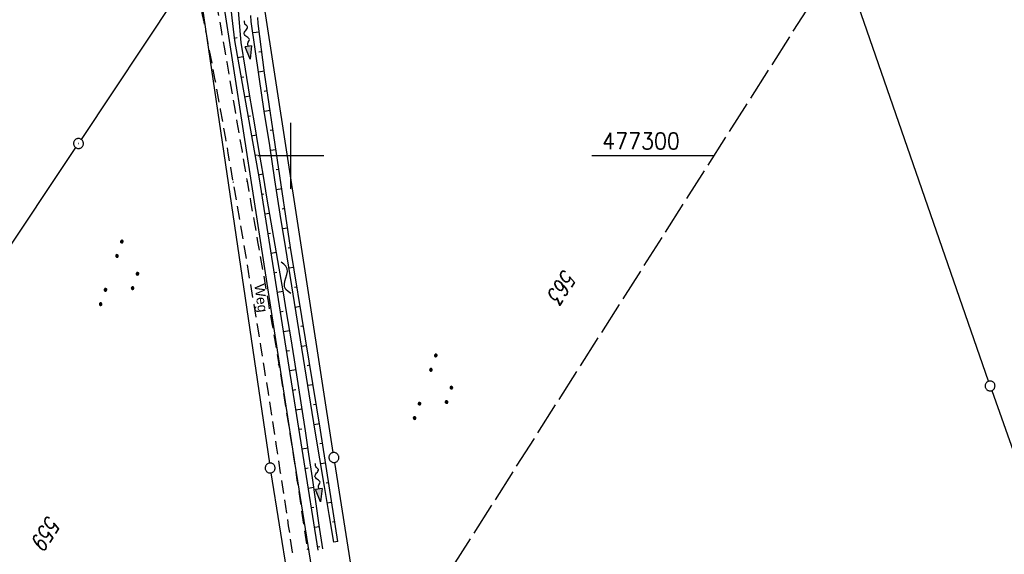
# Model space of a CAD drawing. Extents: x 510526 to 513920, y 467229 to 478797.
# Tile 441 of 467: x 513059 to 513208, y 477240 to 477321. Entities that reach past the tile are written whole.
import ezdxf

# ---------------------------------------------------------------- set-up
doc = ezdxf.new("R2010")
doc.units = 0
doc.header["$LTSCALE"] = 10
doc.header["$MEASUREMENT"] = 0
for name, pattern in [('LT00', [0]), ('LT11', [0.3, 0.2, -0.1]), ('LT14', [0.6, 0.5, -0.1])]:
    doc.linetypes.add(name, pattern=pattern)
doc.layers.get('0').update_dxf_attribs({"linetype": 'LT00'})
for name, color, linetype in [('--FLIEßRICHTPFEIL', 180, 'Continuous'), ('--WASSER_NUTZUNG', 180, 'Continuous'), ('DFK_AB_L', 21, 'LT00'), ('DFK_AB_P', 7, 'LT00'), ('DFK_FLUR_NR', 250, 'LT00'), ('DFK_GZPKT', 250, 'LT00'), ('DFK_KATASTER', 250, 'LT00'), ('DFK_NUTZUNG', 250, 'LT00'), ('FELDWEG_TEXT', 1, 'Continuous'), ('V87_BOSCHUNG', 250, 'LT00'), ('V87_FELDWEG', 250, 'LT11'), ('V87_GRABEN', 250, 'LT00'), ('V87_RASTER', 250, 'LT00')]:
    doc.layers.add(name, color=color, linetype=linetype)
doc.layers.add('-BLATT_87-RAND', color=7, linetype='LT14', plot=False)
doc.styles.add('Beschrift', font='ARIAL.TTF')
doc.styles.get("Standard").update_dxf_attribs({"font": 'romans.shx'})

# ---------------------------------------------------------------- blocks, each defined once
blk = doc.blocks.new('SYMB7010')
at = {"color": 0, "linetype": 'ByBlock'}
for points in [[(-0.031408, 0.499213), (-0.093728, 0.49134), (-0.15457, 0.475719), (-0.212975, 0.452595), (-0.268021, 0.422333), (-0.31884, 0.385411), (-0.36463, 0.342411), (-0.40467, 0.29401), (-0.438329, 0.240973), (-0.465074, 0.184136), (-0.484486, 0.124395), (-0.496256, 0.062692), (-0.5002, 0)], [(-0.5002, 0), (-0.496256, -0.062692), (-0.484486, -0.124395), (-0.465075, -0.184136), (-0.438329, -0.240973), (-0.404671, -0.29401), (-0.36463, -0.342411), (-0.31884, -0.385411), (-0.268021, -0.422333), (-0.212975, -0.452595), (-0.154571, -0.475719), (-0.093728, -0.49134), (-0.031408, -0.499213), (0.031408, -0.499213)], [(0.5002, 0), (0.496256, 0.062692), (0.484485, 0.124395), (0.465074, 0.184136), (0.438329, 0.240973), (0.40467, 0.29401), (0.36463, 0.342411), (0.31884, 0.385411), (0.268021, 0.422333), (0.212975, 0.452595), (0.15457, 0.475719), (0.093728, 0.49134), (0.031408, 0.499213), (-0.031408, 0.499213)], [(0.031408, -0.499213), (0.093728, -0.491341), (0.15457, -0.475719), (0.212975, -0.452595), (0.268021, -0.422333), (0.31884, -0.385411), (0.36463, -0.342411), (0.404671, -0.294011), (0.438329, -0.240974), (0.465075, -0.184136), (0.484486, -0.124395), (0.496256, -0.062692), (0.500201, 0)]]:
    blk.add_lwpolyline(points, dxfattribs=at)
blk = doc.blocks.new('SYMB0003')
at = {"color": 0, "linetype": 'ByBlock'}
for p, q in [((-0.015712, 0), (0.010166, 0.012015)), ((0, -0.021257), (-0.015712, 0)), ((0.010166, 0.012015), (0, -0.021257))]:
    blk.add_line(p, q, dxfattribs=at)
for points in [[(-0.031395, 0.499013), (-0.093691, 0.491144), (-0.154509, 0.475528), (-0.21289, 0.452414), (-0.267913, 0.422164), (-0.318712, 0.385257), (-0.364484, 0.342274), (-0.404509, 0.293893), (-0.438154, 0.240877), (-0.464888, 0.184062), (-0.484292, 0.124345), (-0.496058, 0.062667), (-0.5, 0)], [(-0.5, 0), (-0.496058, -0.062667), (-0.484292, -0.124345), (-0.464888, -0.184062), (-0.438154, -0.240877), (-0.404509, -0.293893), (-0.364485, -0.342274), (-0.318712, -0.385257), (-0.267914, -0.422164), (-0.21289, -0.452414), (-0.154509, -0.475529), (-0.093691, -0.491144), (-0.031395, -0.499014), (0.031395, -0.499014)], [(0.5, 0), (0.496057, 0.062667), (0.484292, 0.124345), (0.464888, 0.184062), (0.438153, 0.240877), (0.404509, 0.293893), (0.364484, 0.342274), (0.318712, 0.385257), (0.267913, 0.422164), (0.21289, 0.452414), (0.154509, 0.475528), (0.093691, 0.491144), (0.031395, 0.499013), (-0.031395, 0.499013)], [(0.031395, -0.499014), (0.093691, -0.491144), (0.154509, -0.475529), (0.21289, -0.452414), (0.267914, -0.422164), (0.318712, -0.385257), (0.364485, -0.342274), (0.404509, -0.293893), (0.438154, -0.240877), (0.464889, -0.184062), (0.484292, -0.124345), (0.496058, -0.062667), (0.5, 0)]]:
    blk.add_lwpolyline(points, dxfattribs=at)
blk = doc.blocks.new('SYMB0011')
at = {"color": 0, "linetype": 'ByBlock'}
for p, q in [((0.5, 0), (-0.5, 0)), ((0, 0.5), (0, -0.5))]:
    blk.add_line(p, q, dxfattribs=at)
blk = doc.blocks.new('FLIEßRICHTPFEIL')
at = {"layer": '--FLIEßRICHTPFEIL'}
blk.add_hatch(color=256, dxfattribs=at).paths.add_polyline_path([(-1.95, 0.4875), (-1.95, -0.4875), (0, 0)])
for p, q in [((-1.95, 0.4875), (-1.95, -0.4875)), ((-1.95, 0.4875), (0, 0)), ((0, 0), (-1.95, -0.4875))]:
    blk.add_line(p, q, dxfattribs=at)
at = {"layer": '--FLIEßRICHTPFEIL', "start_tangent": (-1, 0), "end_tangent": (-1, 0)}
blk.add_spline([(-1.95, 0), (-2.4375, 0), (-2.925, 0.325), (-3.4125, 0), (-3.9, -0.325), (-4.3875, 0), (-4.875, 0.325), (-5.3625, 0), (-5.85, 0)], degree=3, dxfattribs=at)
blk = doc.blocks.new('SYMB7251')
at = {"color": 0, "linetype": 'ByBlock'}
for points in [[(-0.25, 0), (-0.208333, 0.028889), (-0.166667, 0.051111), (-0.125, 0.06), (-0.083333, 0.051111), (-0.041667, 0.028889), (0, 0)], [(0, 0), (0.041667, -0.028889), (0.083333, -0.051111), (0.125, -0.06), (0.166667, -0.051111), (0.208333, -0.028889), (0.25, 0)]]:
    blk.add_lwpolyline(points, dxfattribs=at)
blk = doc.blocks.new('SYMB7111')
at = {"color": 0, "linetype": 'ByBlock'}
for p, q in [((-0.13, 0.202919), (-0.13, 0.177081)), ((-0.125, 0.172895), (-0.125, 0.207105)), ((-0.12, 0.209164), (-0.12, 0.170836)), ((-0.115, 0.170204), (-0.115, 0.209796)), ((-0.11, 0.209164), (-0.11, 0.170836)), ((-0.105, 0.172895), (-0.105, 0.207105)), ((-0.1, 0.202919), (-0.1, 0.177081)), ((-0.095, 0.189874), (-0.095, 0.190146)), ((0.1, 0.202919), (0.1, 0.177081)), ((0.105, 0.172895), (0.105, 0.207105)), ((0.11, 0.209164), (0.11, 0.170836)), ((0.115, 0.170204), (0.115, 0.209796)), ((0.12, 0.209164), (0.12, 0.170836)), ((0.125, 0.172895), (0.125, 0.207105)), ((0.13, 0.202919), (0.13, 0.177081)), ((0.135, 0.189874), (0.135, 0.190146)), ((-0.515, -0.177081), (-0.515, -0.202919)), ((-0.51, -0.207105), (-0.51, -0.172895)), ((-0.505, -0.170836), (-0.505, -0.209164)), ((-0.5, -0.209796), (-0.5, -0.170204)), ((-0.495, -0.170836), (-0.495, -0.209164)), ((-0.49, -0.207105), (-0.49, -0.172895)), ((-0.485, -0.177081), (-0.485, -0.202919)), ((-0.48, -0.190126), (-0.48, -0.189854)), ((-0.285, -0.177081), (-0.285, -0.202919)), ((-0.28, -0.207105), (-0.28, -0.172895)), ((-0.275, -0.170836), (-0.275, -0.209164)), ((-0.27, -0.209796), (-0.27, -0.170204)), ((-0.265, -0.170836), (-0.265, -0.209164)), ((-0.26, -0.207105), (-0.26, -0.172895)), ((-0.255, -0.177081), (-0.255, -0.202919)), ((-0.25, -0.190126), (-0.25, -0.189854)), ((0.255, -0.177081), (0.255, -0.202919)), ((0.26, -0.207105), (0.26, -0.172895)), ((0.265, -0.170836), (0.265, -0.209164)), ((0.27, -0.209796), (0.27, -0.170204)), ((0.275, -0.170836), (0.275, -0.209164)), ((0.28, -0.207105), (0.28, -0.172895)), ((0.285, -0.177081), (0.285, -0.202919)), ((0.29, -0.190126), (0.29, -0.189854)), ((0.485, -0.177081), (0.485, -0.202919)), ((0.49, -0.207105), (0.49, -0.172895)), ((0.495, -0.170836), (0.495, -0.209164)), ((0.5, -0.209796), (0.5, -0.170204)), ((0.505, -0.170836), (0.505, -0.209164)), ((0.51, -0.207105), (0.51, -0.172895)), ((0.515, -0.177081), (0.515, -0.202919)), ((0.52, -0.190126), (0.52, -0.189854))]:
    blk.add_line(p, q, dxfattribs=at)
for points in [[(-0.095, 0.19), (-0.096981, 0.198678), (-0.10253, 0.205637), (-0.11055, 0.209499), (-0.11945, 0.209499), (-0.12747, 0.205637), (-0.133019, 0.198678), (-0.135, 0.19), (-0.133019, 0.181322), (-0.12747, 0.174363), (-0.11945, 0.170501), (-0.11055, 0.170501), (-0.10253, 0.174363), (-0.096981, 0.181322), (-0.095, 0.19)], [(0.135, 0.19), (0.133019, 0.198678), (0.12747, 0.205637), (0.11945, 0.209499), (0.11055, 0.209499), (0.10253, 0.205637), (0.096981, 0.198678), (0.095, 0.19), (0.096981, 0.181322), (0.10253, 0.174363), (0.11055, 0.170501), (0.11945, 0.170501), (0.12747, 0.174363), (0.133019, 0.181322), (0.135, 0.19)], [(-0.48, -0.19), (-0.481981, -0.181322), (-0.48753, -0.174363), (-0.49555, -0.170501), (-0.50445, -0.170501), (-0.51247, -0.174363), (-0.518019, -0.181322), (-0.52, -0.19), (-0.518019, -0.198678), (-0.51247, -0.205637), (-0.50445, -0.209499), (-0.49555, -0.209499), (-0.48753, -0.205637), (-0.481981, -0.198678), (-0.48, -0.19)], [(-0.25, -0.19), (-0.251981, -0.181322), (-0.25753, -0.174363), (-0.26555, -0.170501), (-0.27445, -0.170501), (-0.28247, -0.174363), (-0.288019, -0.181322), (-0.29, -0.19), (-0.288019, -0.198678), (-0.28247, -0.205637), (-0.27445, -0.209499), (-0.26555, -0.209499), (-0.25753, -0.205637), (-0.251981, -0.198678), (-0.25, -0.19)], [(0.29, -0.19), (0.288019, -0.181322), (0.28247, -0.174363), (0.27445, -0.170501), (0.26555, -0.170501), (0.25753, -0.174363), (0.251981, -0.181322), (0.25, -0.19), (0.251981, -0.198678), (0.25753, -0.205637), (0.26555, -0.209499), (0.27445, -0.209499), (0.28247, -0.205637), (0.288019, -0.198678), (0.29, -0.19)], [(0.52, -0.19), (0.518019, -0.181322), (0.51247, -0.174363), (0.50445, -0.170501), (0.49555, -0.170501), (0.48753, -0.174363), (0.481981, -0.181322), (0.48, -0.19), (0.481981, -0.198678), (0.48753, -0.205637), (0.49555, -0.209499), (0.50445, -0.209499), (0.51247, -0.205637), (0.518019, -0.198678), (0.52, -0.19)]]:
    blk.add_lwpolyline(points, dxfattribs=at)

msp = doc.modelspace()

# ---------------------------------------------------------------- linework, layer by layer
at = {"layer": '-BLATT_87-RAND'}
msp.add_lwpolyline([(513217.94, 477919.22), (512721.33, 477138.83), (512963.46, 476984.75), (513460.07, 477765.13), (513217.94, 477919.22)], dxfattribs=at)
at = {"layer": 'DFK_AB_L'}
for p, q in [((513085.27, 477328.06), (513068.29, 477302.48)), ((513021.69, 477232.58), (513067.45, 477301.24))]:
    msp.add_line(p, q, dxfattribs=at)
at = {"layer": 'DFK_KATASTER'}
for p, q in [((513205.6, 477265.89), (513171.11, 477365.41)), ((513085.8, 477327.94), (513096.77, 477253.51)), ((513089.44, 477325.3), (513100.63, 477253.37)), ((513106.42, 477255.1), (513095.9, 477323.12)), ((513206.1, 477264.47), (513236.72, 477177.97)), ((513100.63, 477253.37), (513111.35, 477186.37)), ((513117.17, 477187.84), (513106.65, 477253.62)), ((513097, 477252.03), (513107.45, 477186.7))]:
    msp.add_line(p, q, dxfattribs=at)
at = {"layer": 'V87_BOSCHUNG'}
for p, q in [((513091.42, 477317.82), (513091.91, 477317.89)), ((513095.26, 477318.7), (513094.27, 477318.62)), ((513091.93, 477314.86), (513092.82, 477315)), ((513095.63, 477315.75), (513095.16, 477315.69)), ((513092.46, 477311.9), (513092.88, 477311.97)), ((513096.01, 477312.78), (513095.11, 477312.65)), ((513092.98, 477308.94), (513093.8, 477309.09)), ((513096.44, 477309.81), (513096, 477309.75)), ((513093.51, 477305.99), (513093.9, 477306.06)), ((513096.88, 477306.85), (513096.01, 477306.71)), ((513094.03, 477303.04), (513094.8, 477303.17)), ((513097.32, 477303.88), (513096.89, 477303.81)), ((513094.56, 477300.08), (513094.93, 477300.15)), ((513097.76, 477300.91), (513096.93, 477300.78)), ((513095.09, 477297.13), (513095.8, 477297.26)), ((513098.2, 477297.94), (513097.79, 477297.88)), ((513095.57, 477294.17), (513095.94, 477294.24)), ((513098.64, 477294.98), (513097.85, 477294.85)), ((513096.04, 477291.21), (513096.82, 477291.34)), ((513099.08, 477292.01), (513098.7, 477291.95)), ((513096.51, 477288.25), (513096.92, 477288.32)), ((513099.52, 477289.04), (513098.78, 477288.93)), ((513096.98, 477285.29), (513097.84, 477285.43)), ((513099.96, 477286.07), (513099.6, 477286.02)), ((513097.45, 477282.32), (513097.9, 477282.4)), ((513100.45, 477283.11), (513099.71, 477283)), ((513097.92, 477279.36), (513098.85, 477279.51)), ((513100.93, 477280.15), (513100.56, 477280.1)), ((513098.39, 477276.4), (513098.87, 477276.48)), ((513101.42, 477277.19), (513100.66, 477277.07)), ((513098.86, 477273.44), (513099.84, 477273.59)), ((513101.9, 477274.23), (513101.52, 477274.17)), ((513099.33, 477270.47), (513099.83, 477270.55)), ((513102.39, 477271.27), (513101.62, 477271.15)), ((513099.8, 477267.51), (513100.8, 477267.67)), ((513102.88, 477268.31), (513102.49, 477268.25)), ((513100.27, 477264.55), (513100.77, 477264.63)), ((513103.36, 477265.35), (513102.58, 477265.23)), ((513100.75, 477261.58), (513101.73, 477261.74)), ((513103.85, 477262.39), (513103.46, 477262.33)), ((513101.22, 477258.62), (513101.7, 477258.7)), ((513104.33, 477259.43), (513103.56, 477259.31)), ((513101.69, 477255.66), (513102.62, 477255.81)), ((513104.8, 477256.47), (513104.42, 477256.41)), ((513102.16, 477252.7), (513102.61, 477252.77)), ((513105.26, 477253.5), (513104.54, 477253.39)), ((513102.63, 477249.73), (513103.49, 477249.87)), ((513105.72, 477250.54), (513105.38, 477250.48)), ((513103.1, 477246.77), (513103.51, 477246.84)), ((513106.19, 477247.57), (513105.52, 477247.47)), ((513103.57, 477243.81), (513104.34, 477243.93)), ((513106.65, 477244.61), (513106.33, 477244.56)), ((513104.04, 477240.84), (513104.4, 477240.9)), ((513107.11, 477241.64), (513106.51, 477241.55))]:
    msp.add_line(p, q, dxfattribs=at)
at = {"layer": 'V87_FELDWEG', "flags": 128}
for points in [[(513100.28, 477240.02), (513099.68, 477244.03), (513099.07, 477248.04), (513098.47, 477252.06), (513097.85, 477256.08), (513097.23, 477260.1), (513096.61, 477264.12), (513095.97, 477268.15), (513095.47, 477271.26), (513094.96, 477274.37), (513094.45, 477277.48), (513093.93, 477280.59), (513093.41, 477283.69), (513092.88, 477286.79), (513092.36, 477289.88), (513091.83, 477292.96), (513091.3, 477296.02), (513090.92, 477298.23), (513090.54, 477300.42), (513090.16, 477302.62), (513089.77, 477304.82), (513089.38, 477307.02), (513088.98, 477309.23), (513088.57, 477311.45), (513088.15, 477313.69), (513087.72, 477315.94), (513087.28, 477318.21), (513086.83, 477320.5), (513086.66, 477321.3), (513086.51, 477322.11), (513086.38, 477322.92), (513086.27, 477323.72), (513086.2, 477324.51), (513086.18, 477325.29), (513086.21, 477326.05), (513086.32, 477326.8), (513086.51, 477327.58), (513086.78, 477328.34), (513087.12, 477329.08), (513087.52, 477329.8), (513087.96, 477330.52), (513088.45, 477331.22), (513088.98, 477331.91), (513089.52, 477332.6), (513090.08, 477333.28), (513090.64, 477333.97), (513091.2, 477334.65), (513092.17, 477335.9), (513093.11, 477337.15), (513094, 477338.42), (513094.86, 477339.69), (513095.7, 477340.96), (513096.51, 477342.24), (513097.31, 477343.52), (513098.09, 477344.81), (513098.86, 477346.09), (513099.63, 477347.38), (513100.4, 477348.67), (513101.18, 477349.95), (513102.52, 477352.12), (513103.89, 477354.27), (513105.28, 477356.42), (513106.7, 477358.57), (513108.14, 477360.7), (513109.6, 477362.83), (513111.07, 477364.96), (513112.54, 477367.09), (513114.03, 477369.21), (513115.52, 477371.33), (513117.01, 477373.46), (513118.5, 477375.58), (513119.98, 477377.71), (513122.24, 477380.97), (513124.47, 477384.24), (513126.69, 477387.51), (513128.9, 477390.79), (513131.09, 477394.08), (513133.27, 477397.36), (513135.45, 477400.65), (513137.62, 477403.95), (513139.79, 477407.24), (513141.95, 477410.54), (513144.12, 477413.84), (513147.52, 477418.99), (513150.93, 477424.15), (513154.34, 477429.3), (513157.75, 477434.45), (513161.17, 477439.61), (513164.59, 477444.76), (513168.02, 477449.91), (513172.43, 477456.55), (513176.83, 477463.18), (513181.25, 477469.82), (513185.66, 477476.45), (513190.07, 477483.08), (513194.49, 477489.71), (513198.91, 477496.34), (513202.16, 477501.21), (513205.42, 477506.09), (513208.67, 477510.96), (513211.93, 477515.84), (513215.18, 477520.71), (513219.62, 477527.36), (513224.06, 477534.01), (513228.49, 477540.67), (513232.92, 477547.33), (513237.34, 477553.99), (513241.76, 477560.65), (513244.4, 477564.64), (513247.04, 477568.63), (513249.68, 477572.62), (513252.32, 477576.6), (513254.96, 477580.59), (513257.61, 477584.57), (513260.26, 477588.56), (513262.91, 477592.53), (513265.58, 477596.51), (513267.37, 477599.18), (513269.18, 477601.86), (513270.98, 477604.53), (513272.77, 477607.21), (513274.57, 477609.89), (513276.35, 477612.57), (513278.13, 477615.26), (513279.9, 477617.96), (513281.65, 477620.67), (513283.39, 477623.38), (513284.58, 477625.25), (513285.76, 477627.13), (513286.94, 477629.01), (513288.12, 477630.89), (513289.3, 477632.76), (513290.49, 477634.64), (513292.08, 477637.12), (513293.69, 477639.6), (513295.31, 477642.07), (513296.93, 477644.53), (513298.56, 477646.99), (513300.2, 477649.45), (513301.84, 477651.9), (513303.48, 477654.35), (513305.12, 477656.81), (513307.72, 477660.7), (513310.32, 477664.6), (513312.91, 477668.5), (513315.5, 477672.4), (513318.09, 477676.3), (513320.69, 477680.2), (513323.23, 477684.01), (513325.78, 477687.82), (513328.32, 477691.63), (513330.87, 477695.44), (513333.42, 477699.25), (513335.96, 477703.06), (513339.07, 477707.72), (513342.17, 477712.39), (513345.27, 477717.05), (513348.36, 477721.72), (513351.46, 477726.39), (513354.45, 477730.91), (513357.45, 477735.44), (513360.44, 477739.96), (513363.42, 477744.49), (513366.41, 477749.03), (513368.87, 477752.78), (513371.34, 477756.54), (513373.8, 477760.3), (513376.26, 477764.06), (513378.72, 477767.82), (513380.8, 477770.99), (513382.88, 477774.16), (513384.96, 477777.32), (513387.05, 477780.49), (513389.14, 477783.64), (513391.24, 477786.79), (513393.52, 477790.19), (513395.81, 477793.57), (513398.11, 477796.96), (513400.41, 477800.33), (513401.73, 477802.26)], [(513403.95, 477800.85), (513403.92, 477800.8), (513400.52, 477795.69), (513397.11, 477790.58), (513393.71, 477785.47), (513391.6, 477782.31), (513389.49, 477779.15), (513387.38, 477775.99), (513385.28, 477772.83), (513383.18, 477769.66), (513381.08, 477766.5), (513379, 477763.35), (513376.93, 477760.2), (513374.86, 477757.05), (513372.8, 477753.9), (513370.73, 477750.75), (513368.66, 477747.6), (513366.54, 477744.39), (513364.42, 477741.19), (513362.3, 477737.98), (513360.18, 477734.77), (513358.06, 477731.57), (513355.95, 477728.36), (513353.83, 477725.15), (513351.9, 477722.2), (513349.98, 477719.26), (513348.05, 477716.31), (513346.12, 477713.36), (513344.2, 477710.42), (513342.26, 477707.47), (513340.33, 477704.53), (513338.39, 477701.6), (513336.21, 477698.33), (513334.03, 477695.07), (513331.84, 477691.82), (513329.64, 477688.57), (513327.44, 477685.32), (513325.24, 477682.08), (513323.03, 477678.83), (513321.03, 477675.9), (513319.04, 477672.97), (513317.04, 477670.04), (513315.06, 477667.1), (513313.08, 477664.16), (513311.1, 477661.21), (513309.14, 477658.26), (513307.2, 477655.29), (513305.6, 477652.83), (513304.01, 477650.36), (513302.42, 477647.89), (513300.84, 477645.42), (513299.26, 477642.94), (513297.68, 477640.47), (513296.1, 477638), (513294.5, 477635.53), (513292.9, 477633.07), (513291.4, 477630.78), (513289.89, 477628.5), (513288.38, 477626.22), (513286.86, 477623.94), (513285.34, 477621.66), (513282.4, 477617.26), (513279.46, 477612.85), (513276.53, 477608.44), (513273.59, 477604.03), (513270.65, 477599.62), (513267.72, 477595.21), (513264.74, 477590.75), (513261.76, 477586.28), (513258.78, 477581.82), (513255.8, 477577.36), (513252.82, 477572.89), (513249.85, 477568.42), (513246.88, 477563.95), (513243.93, 477559.47), (513241.52, 477555.81), (513239.11, 477552.14), (513236.71, 477548.48), (513234.31, 477544.81), (513231.9, 477541.14), (513229.5, 477537.48), (513227.09, 477533.82), (513224.68, 477530.16), (513222.27, 477526.5), (513219.84, 477522.85), (513217.41, 477519.21), (513215.36, 477516.15), (513213.3, 477513.11), (513211.25, 477510.07), (513209.18, 477507.02), (513207.12, 477503.98), (513205.06, 477500.94), (513203, 477497.9), (513200.94, 477494.86), (513198.13, 477490.68), (513195.33, 477486.5), (513192.54, 477482.31), (513189.75, 477478.13), (513186.97, 477473.93), (513184.19, 477469.74), (513181.41, 477465.54), (513178.64, 477461.35), (513175.86, 477457.15), (513173.08, 477452.96), (513170.3, 477448.76), (513167.61, 477444.73), (513164.93, 477440.69), (513162.24, 477436.65), (513159.55, 477432.62), (513156.87, 477428.58), (513154.19, 477424.54), (513151.51, 477420.5), (513148.85, 477416.45), (513146.19, 477412.39), (513144.38, 477409.62), (513142.57, 477406.84), (513140.76, 477404.06), (513138.95, 477401.28), (513137.14, 477398.5), (513135.32, 477395.72), (513133.5, 477392.95), (513131.67, 477390.18), (513129.83, 477387.42), (513127.98, 477384.67), (513126.12, 477381.92), (513124.24, 477379.19), (513122.35, 477376.46), (513120.97, 477374.5), (513119.59, 477372.55), (513118.2, 477370.6), (513116.82, 477368.65), (513115.43, 477366.7), (513114.06, 477364.75), (513112.69, 477362.79), (513111.34, 477360.82), (513110, 477358.84), (513108.68, 477356.85), (513107.39, 477354.85), (513106.11, 477352.83), (513104.87, 477350.79), (513103.66, 477348.74), (513103.14, 477347.82), (513102.62, 477346.91), (513102.1, 477346), (513101.57, 477345.09), (513101.03, 477344.18), (513100.48, 477343.28), (513099.72, 477342.09), (513098.93, 477340.92), (513098.12, 477339.76), (513097.29, 477338.62), (513096.45, 477337.49), (513095.6, 477336.37), (513095, 477335.6), (513094.4, 477334.83), (513093.79, 477334.07), (513093.15, 477333.3), (513092.61, 477332.67), (513092.07, 477332.04), (513091.53, 477331.39), (513091, 477330.74), (513090.5, 477330.08), (513090.04, 477329.41), (513089.62, 477328.72), (513089.27, 477328.02), (513088.98, 477327.29), (513088.78, 477326.55), (513088.67, 477325.9), (513088.62, 477325.24), (513088.63, 477324.56), (513088.67, 477323.88), (513088.75, 477323.19), (513088.85, 477322.49), (513088.96, 477321.79), (513089.09, 477321.1), (513089.5, 477318.76), (513089.91, 477316.44), (513090.31, 477314.15), (513090.7, 477311.87), (513091.09, 477309.61), (513091.47, 477307.36), (513091.86, 477305.11), (513092.24, 477302.87), (513092.62, 477300.64), (513093, 477298.4), (513093.39, 477296.16), (513093.92, 477293.11), (513094.46, 477290.04), (513094.99, 477286.97), (513095.54, 477283.89), (513096.07, 477280.8), (513096.61, 477277.71), (513097.14, 477274.62), (513097.67, 477271.52), (513098.19, 477268.43), (513098.76, 477264.93), (513099.32, 477261.43), (513099.87, 477257.93), (513100.41, 477254.44), (513100.94, 477250.94), (513101.47, 477247.45), (513101.99, 477243.95), (513102.52, 477240.46)]]:
    msp.add_lwpolyline(points, dxfattribs=at)
at = {"layer": 'V87_GRABEN'}
for points in [[(513104.83, 477240.54), (513104.32, 477244.12), (513103.8, 477247.69), (513103.28, 477251.27), (513102.76, 477254.84), (513102.23, 477258.41), (513101.69, 477261.98), (513101.14, 477265.55), (513100.57, 477269.12), (513100.01, 477272.6), (513099.43, 477276.07), (513098.84, 477279.55), (513098.25, 477283.02), (513097.65, 477286.49), (513097.05, 477289.96), (513096.45, 477293.43), (513095.86, 477296.91), (513095.17, 477300.95), (513094.49, 477305), (513093.81, 477309.04), (513093.14, 477313.09), (513092.47, 477317.14), (513091.82, 477324.99), (513091.24, 477327.88)], [(513090.65, 477324.82), (513091.47, 477317.45), (513095.2, 477296.5), (513099.57, 477268.97), (513104.12, 477240.36)], [(513106.51, 477241.55), (513105.81, 477245.75), (513105.11, 477249.95), (513104.41, 477254.15), (513103.71, 477258.36), (513102.58, 477265.26), (513101.45, 477272.17), (513100.34, 477279.09), (513099.24, 477286), (513098.42, 477291.18), (513097.61, 477296.37), (513096.81, 477301.56), (513096, 477306.74), (513095.2, 477311.93), (513094.01, 477320.31), (513093.96, 477321.22)], [(513107.11, 477241.63), (513104.49, 477258.47), (513099.96, 477286.11), (513096.03, 477312.56), (513095.09, 477320.04), (513095.01, 477320.92)]]:
    msp.add_lwpolyline(points, dxfattribs=at)
at = {"layer": 'V87_RASTER'}
for p, q in [((513100, 477295), (513100, 477305)), ((513105, 477300), (513095, 477300)), ((513164.07, 477300), (513145.57, 477300))]:
    msp.add_line(p, q, dxfattribs=at)

# ---------------------------------------------------------------- block references
at = {"layer": '--FLIEßRICHTPFEIL'}
for p, rotation in [((513093.84, 477314.63), 278.2745729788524), ((513104.52, 477247.67), 277.8769472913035)]:
    msp.add_blockref('FLIEßRICHTPFEIL', p, dxfattribs=dict(at, rotation=rotation))
at = {"layer": '--WASSER_NUTZUNG', "xscale": 9.999999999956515, "yscale": 10.00000000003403, "zscale": 10, "rotation": 107.2520078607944}
msp.add_blockref('SYMB7251', (513099.27, 477281.54), dxfattribs=at)
at = {"layer": 'DFK_AB_P', "xscale": 1.499999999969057, "yscale": 1.5, "zscale": 1.5, "rotation": 251.2881100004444}
msp.add_blockref('SYMB0003', (513067.87, 477301.86), dxfattribs=at)
at = {"layer": 'DFK_GZPKT', "xscale": 1.499999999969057, "yscale": 1.5, "zscale": 1.5, "rotation": 251.2881100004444}
for p in [(513205.85, 477265.18), (513106.53, 477254.36), (513096.88, 477252.77)]:
    msp.add_blockref('SYMB7010', p, dxfattribs=at)
at = {"layer": 'DFK_NUTZUNG', "xscale": 10, "yscale": 10, "zscale": 10, "rotation": 251.28826}
for p in [(513074.63, 477281.68), (513122.15, 477264.45)]:
    msp.add_blockref('SYMB7111', p, dxfattribs=at)
at = {"layer": 'V87_FELDWEG', "xscale": 0.09999999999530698, "yscale": 0.09999999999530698, "zscale": 0.1, "rotation": 237.5288994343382}
for p in [(513086.82, 477320.51), (513086.83, 477320.5), (513091.3, 477296.02), (513093.39, 477296.16), (513095.97, 477268.15), (513098.19, 477268.43), (513102.52, 477240.46), (513100.28, 477240.02)]:
    msp.add_blockref('SYMB0011', p, dxfattribs=at)

# ---------------------------------------------------------------- texts
at = {"layer": 'DFK_FLUR_NR', "oblique": 13.754, "width": 0.75}
for s, p in [('563', (513141.36, 477283.01)), ('559', (513063.28, 477245.75))]:
    msp.add_text(s, height=2.5, rotation=237.5289, dxfattribs=at).set_placement(p)
at = {"layer": 'FELDWEG_TEXT', "style": 'Beschrift'}
msp.add_text('Weg', height=1.5, rotation=277.6718, dxfattribs=at).set_placement((513094.49, 477280.51))
at = {"layer": 'V87_RASTER', "width": 0.915}
msp.add_text(' 477300', height=2.5, rotation=359.9987, dxfattribs=at).set_placement((513145.57, 477301))

doc.saveas('drawing.dxf')
